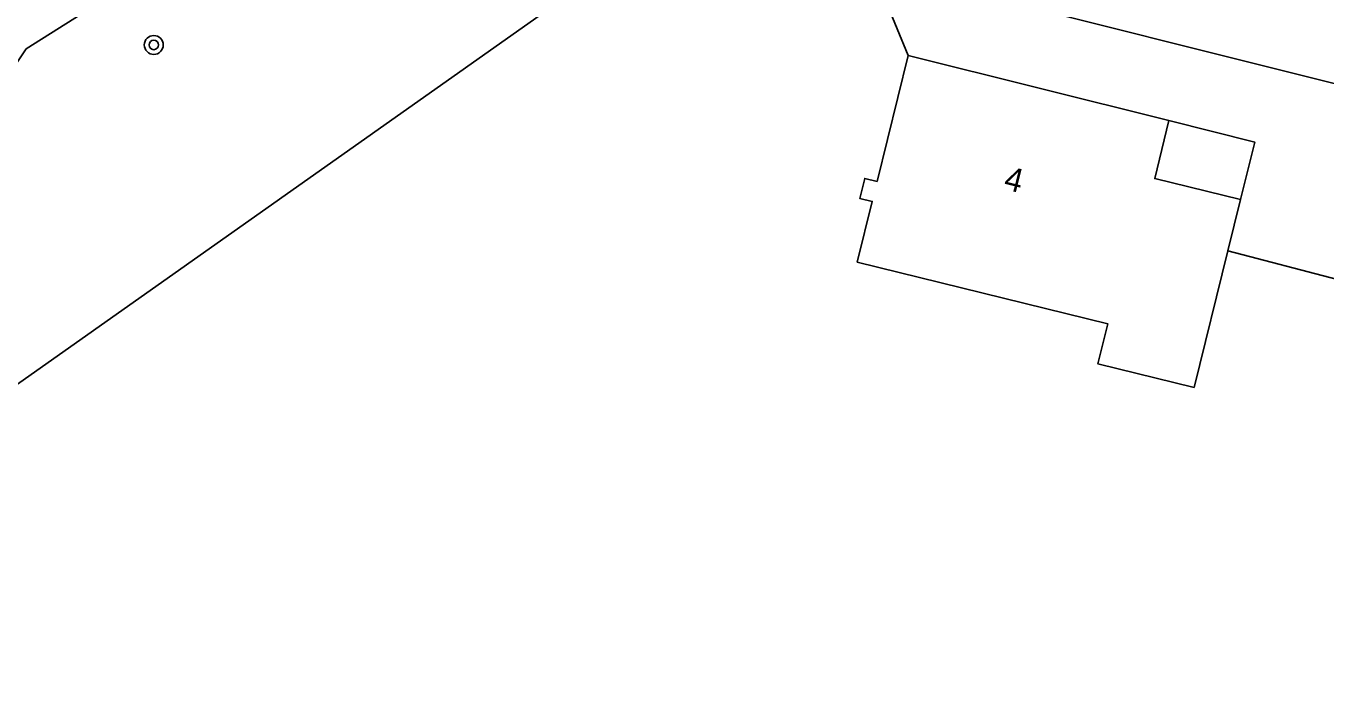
# Model space of a CAD drawing. Extents: x 131000 to 133014, y 396499 to 399001.
# Drawn here: x 131516.3 to 131571.1, y 397471.3 to 397499 of the extents above; entities that cross this region are included whole.
import ezdxf

# ---------------------------------------------------------------- set-up
doc = ezdxf.new("R2010")
doc.units = 0
for name, color, linetype in [('gg-afsc-hekwerk', 7, 'Continuous'), ('gg-anno-huisnummerreeks BGT', 7, 'Continuous'), ('gg-bbg-hoofdgebouw', 7, 'Continuous'), ('gg-bbg-onder overbouw', 7, 'Continuous'), ('gg-bbg-pand overbouw', 7, 'Continuous'), ('gg-knt-onverhard', 7, 'Continuous'), ('gg-knt-verharding', 7, 'Continuous'), ('gt-symb-boom', 7, 'Continuous')]:
    doc.layers.add(name, color=color, linetype=linetype)

# ---------------------------------------------------------------- blocks, each defined once
blk = doc.blocks.new('gt0-BOOM')
at = {"layer": 'gt-symb-boom'}
for radius in [0.4, 0.2]:
    blk.add_circle((0, 0), radius, dxfattribs=at)

msp = doc.modelspace()

# ---------------------------------------------------------------- linework, layer by layer
at = {"layer": 'gg-afsc-hekwerk'}
msp.add_line((131553.503, 397497.747), (131552.566, 397500), dxfattribs=at)
for points in [[(131538.743, 397500), (131499.46, 397472.254), (131498.479, 397471.281)], [(131595.301, 397489.965), (131594.462, 397490.676), (131573.595, 397495.821), (131571.626, 397488.284), (131566.991, 397489.495)]]:
    msp.add_lwpolyline(points, dxfattribs=at)
at = {"layer": 'gg-bbg-hoofdgebouw'}
for p, q in [((131552.189, 397492.423), (131553.503, 397497.747)), ((131553.503, 397497.747), (131564.508, 397494.993)), ((131566.991, 397489.495), (131567.524, 397491.653)), ((131565.565, 397483.714), (131566.991, 397489.495))]:
    msp.add_line(p, q, dxfattribs=at)
msp.add_lwpolyline([(131565.565, 397483.714), (131561.506, 397484.713), (131561.924, 397486.412), (131551.35, 397489.015), (131551.981, 397491.578), (131551.457, 397491.707), (131551.665, 397492.552), (131552.189, 397492.423)], dxfattribs=at)
at = {"layer": 'gg-bbg-onder overbouw'}
msp.add_lwpolyline([(131564.508, 397494.993), (131563.904, 397492.546), (131567.524, 397491.653)], dxfattribs=at)
at = {"layer": 'gg-bbg-pand overbouw'}
msp.add_lwpolyline([(131564.508, 397494.993), (131568.125, 397494.088), (131567.524, 397491.653)], dxfattribs=at)
at = {"layer": 'gg-knt-onverhard'}
for points in [[(131538.091, 397506.827), (131532.886, 397506.769), (131529.261, 397505.629), (131525.543, 397503.919), (131522.368, 397501.958), (131518.967, 397499.724), (131516.265, 397498.028)], [(131493.986, 397480.391), (131502.688, 397485.241), (131506.693, 397487.736), (131509.183, 397489.563), (131512.704, 397493.323), (131514.899, 397495.994), (131516.265, 397498.028)]]:
    msp.add_lwpolyline(points, dxfattribs=at)
at = {"layer": 'gg-knt-verharding'}
msp.add_lwpolyline([(131595.935, 397490.439), (131557.138, 397500.166), (131554.709, 397500.8), (131552.072, 397501.55)], dxfattribs=at)

# ---------------------------------------------------------------- block references
at = {"layer": 'gt-symb-boom', "rotation": 79.39794170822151}
msp.add_blockref('gt0-BOOM', (131521.651, 397498.187), dxfattribs=at)

# ---------------------------------------------------------------- texts
at = {"layer": 'gg-anno-huisnummerreeks BGT'}
msp.add_text('4', height=1, rotation=345.9, dxfattribs=at).set_placement((131557.487, 397492.112))

doc.saveas('drawing.dxf')
